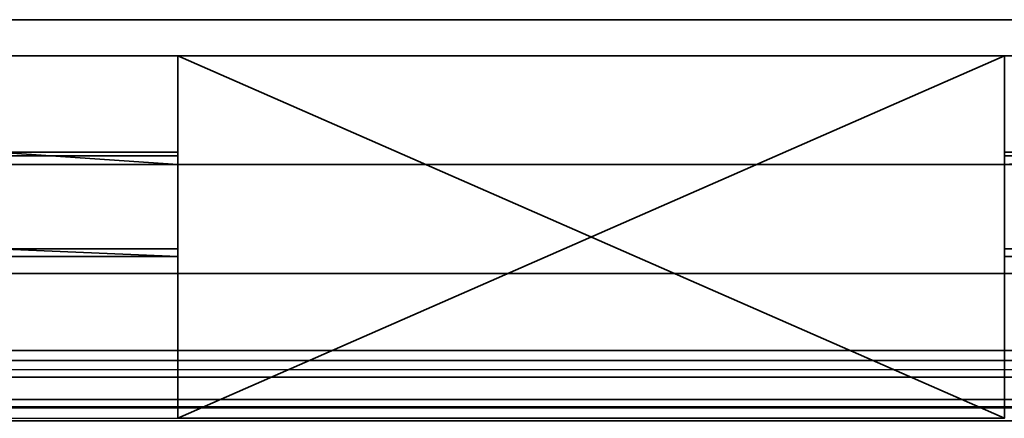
# Model space of a CAD drawing. Header units: millimetres. Extents: x -603 to 3703, y -120 to 249.
# Tile 952 of 1056: x 2774.78 to 2788.37, y 13.3 to 18.8. Entities that reach past the tile are written whole.
import ezdxf

# ---------------------------------------------------------------- set-up
doc = ezdxf.new("R2010")
doc.units = ezdxf.units.MM
doc.layers.add('151', color=7, linetype='Continuous', true_color=0xffffff)

# ---------------------------------------------------------------- blocks, each defined once
blk = doc.blocks.new('UG_SURFACE_003')
at = {"layer": '151', "color": 252, "linetype": 'Continuous', "lineweight": 35}
for points in [[(3702.5, -30, 2213), (3702.5, 229.8, 2213), (2297.5, 229.8, 2213), (2297.5, -30, 2213)], [(2447.5, -30, 2063), (2447.5, 229.8, 2063), (3552.5, 229.8, 2063), (3552.5, -30, 2063)]]:
    blk.add_3dface(points, dxfattribs=at)
blk = doc.blocks.new('UG_SURFACE_205')
at = {"layer": '151', "color": 7, "linetype": 'Continuous', "lineweight": 35}
for points in [[(3496.15, 10.45, 2004.65), (3496.15, 228.45, 2004.65), (2503.85, 228.45, 2004.65), (2503.85, 10.45, 2004.65)], [(2504, 10.45, 2004.5), (2504, 228.45, 2004.5), (3496, 228.45, 2004.5), (3496, 10.45, 2004.5)]]:
    blk.add_3dface(points, dxfattribs=at)
blk = doc.blocks.new('UG_SURFACE_206')
at = {"layer": '151', "color": 41, "linetype": 'Continuous', "lineweight": 35}
for points in [[(3496.15, 228.45, 2004.65), (3496.15, 10.45, 2004.65), (2503.85, 10.45, 2004.65), (2503.85, 228.45, 2004.65)], [(3510, 18.3, 2018.5), (3510, 70.3, 2018.5), (2490, 70.3, 2018.5), (2490, 18.3, 2018.5)], [(3500.5, 18.8, 2009), (3503, 18.8, 2011.5), (2497, 18.8, 2011.5), (2499.5, 18.8, 2009)], [(3503, 18.8, 2011.5), (3503, 16.8, 2011.5), (2497, 16.8, 2011.5), (2497, 18.8, 2011.5)], [(3500.5, 18.8, 2009), (2499.5, 18.8, 2009), (2499.5, 10.45, 2009), (3500.5, 10.45, 2009)], [(3508.5, 16.8, 2017), (3510, 18.3, 2018.5), (2490, 18.3, 2018.5), (2491.5, 16.8, 2017)], [(3503, 16.8, 2011.5), (3508.5, 16.8, 2017), (2491.5, 16.8, 2017), (2497, 16.8, 2011.5)]]:
    blk.add_3dface(points, dxfattribs=at)
blk = doc.blocks.new('UG_SURFACE_221')
at = {"layer": '151', "color": 252, "linetype": 'Continuous', "lineweight": 35}
for points in [[(2776.967, 18.3, 2009.5), (2776.967, 13.3, 2009.5), (2776.967, 13.3, 2011), (2776.967, 18.3, 2011)], [(2788.367, 18.3, 2009.5), (2776.967, 18.3, 2009.5), (2776.967, 18.3, 2011), (2788.367, 18.3, 2011)], [(2776.967, 13.3, 2009.5), (2788.367, 18.3, 2009.5), (2788.367, 13.3, 2009.5)], [(2776.967, 13.3, 2009.5), (2776.967, 18.3, 2009.5), (2788.367, 18.3, 2009.5)], [(2788.367, 13.3, 2011), (2776.967, 18.3, 2011), (2776.967, 13.3, 2011)], [(2788.367, 13.3, 2011), (2788.367, 18.3, 2011), (2776.967, 18.3, 2011)], [(2788.367, 18.3, 2011), (2788.367, 13.3, 2011), (2788.367, 13.3, 2009.5), (2788.367, 18.3, 2009.5)], [(2774.467, 16.973, 2018.639), (2776.967, 16.973, 2018.639), (2776.967, 16.92, 2018.525), (2553.7, 16.92, 2018.525)], [(2776.967, 16.8, 2017.92), (2553.7, 16.8, 2017.92), (2553.7, 16.92, 2018.525), (2776.967, 16.92, 2018.525)], [(2774.467, 16.973, 2018.639), (2774.467, 15.638, 2019.322), (2776.967, 15.638, 2019.322), (2776.967, 16.8, 2018.728)], [(2776.967, 16.8, 2018.728), (2776.967, 16.973, 2018.639), (2774.467, 16.973, 2018.639)], [(2776.967, 16.92, 2018.525), (2776.967, 16.973, 2018.639), (2776.967, 16.8, 2018.728)], [(2776.967, 16.8, 2018.728), (2776.967, 16.8, 2017.92), (2776.967, 16.92, 2018.525)], [(2873.02, 16.92, 2018.525), (2788.367, 16.92, 2018.525), (2790.867, 16.973, 2018.639)], [(2788.367, 16.92, 2018.525), (2788.367, 16.973, 2018.639), (2790.867, 16.973, 2018.639)], [(2790.867, 16.973, 2018.639), (2788.367, 16.973, 2018.639), (2788.367, 16.8, 2018.728)], [(2788.367, 16.8, 2018.728), (2788.367, 15.638, 2019.322), (2790.867, 15.638, 2019.322), (2790.867, 16.973, 2018.639)], [(2788.367, 16.8, 2018.728), (2788.367, 16.973, 2018.639), (2788.367, 16.92, 2018.525)], [(2873.02, 16.8, 2017.92), (2788.367, 16.8, 2017.92), (2788.367, 16.92, 2018.525), (2873.02, 16.92, 2018.525)], [(2788.367, 16.92, 2018.525), (2788.367, 16.8, 2017.92), (2788.367, 16.8, 2018.728)], [(2553.7, 16.8, 2017.92), (2776.967, 16.8, 2017.92), (2790.867, 16.8, 2015.901), (2774.467, 16.8, 2015.901)], [(2774.467, 16.8, 2015.901), (2790.867, 16.8, 2015.901), (2790.867, 15.3, 2015.901), (2774.467, 15.3, 2015.901)], [(2788.367, 15.3, 2022.5), (2788.367, 16.8, 2022.5), (2776.967, 16.8, 2022.5), (2776.967, 15.3, 2022.5)], [(2776.967, 15.3, 2022.5), (2776.967, 16.8, 2022.5), (2776.967, 16.8, 2018.728), (2776.967, 15.638, 2019.322)], [(2790.867, 16.8, 2015.901), (2776.967, 16.8, 2017.92), (2788.367, 16.8, 2017.92)], [(2776.967, 16.8, 2018.728), (2776.967, 16.8, 2022.5), (2788.367, 16.8, 2022.5), (2788.367, 16.8, 2018.728)], [(2788.367, 16.8, 2018.728), (2788.367, 16.8, 2017.92), (2776.967, 16.8, 2017.92), (2776.967, 16.8, 2018.728)], [(2788.367, 15.638, 2019.322), (2788.367, 16.8, 2018.728), (2788.367, 16.8, 2022.5), (2788.367, 15.3, 2022.5)], [(2788.367, 16.8, 2017.92), (2873.02, 16.8, 2017.92), (2790.867, 16.8, 2015.901)], [(2556.2, 15.638, 2019.322), (2553.7, 15.638, 2019.322), (2553.7, 15.534, 2019.099), (2776.967, 15.534, 2019.099)], [(2556.2, 15.638, 2019.322), (2776.967, 15.534, 2019.099), (2774.467, 15.638, 2019.322)], [(2776.967, 15.534, 2019.099), (2776.967, 15.638, 2019.322), (2774.467, 15.638, 2019.322)], [(2776.967, 15.3, 2022.5), (2776.967, 15.638, 2019.322), (2776.967, 15.534, 2019.099)], [(2790.867, 15.638, 2019.322), (2788.367, 15.638, 2019.322), (2788.367, 15.534, 2019.099), (3211.633, 15.534, 2019.099)], [(2788.367, 15.534, 2019.099), (2788.367, 15.638, 2019.322), (2788.367, 15.3, 2022.5)], [(2776.967, 15.534, 2019.099), (2553.7, 15.534, 2019.099), (2553.7, 15.3, 2017.92), (2776.967, 15.3, 2017.92)], [(2776.967, 15.534, 2019.099), (2776.967, 15.3, 2017.92), (2776.967, 15.3, 2022.5)], [(3211.633, 15.534, 2019.099), (2788.367, 15.534, 2019.099), (2788.367, 15.3, 2017.92), (3211.633, 15.3, 2017.92)], [(2788.367, 15.3, 2022.5), (2788.367, 15.3, 2017.92), (2788.367, 15.534, 2019.099)], [(2776.967, 15.3, 2017.92), (2553.7, 15.3, 2017.92), (2774.467, 15.3, 2015.901), (2790.867, 15.3, 2015.901)], [(2776.967, 15.3, 2017.92), (2790.867, 15.3, 2015.901), (2788.367, 15.3, 2017.92)], [(2788.367, 15.3, 2017.92), (2788.367, 15.3, 2022.5), (2776.967, 15.3, 2022.5), (2776.967, 15.3, 2017.92)], [(3211.633, 15.3, 2017.92), (2788.367, 15.3, 2017.92), (3209.133, 15.3, 2015.901)], [(3209.133, 15.3, 2012.58), (3209.133, 15.3, 2015.901), (2788.367, 15.3, 2017.92), (2790.867, 15.3, 2015.901)]]:
    blk.add_3dface(points, dxfattribs=at)
blk = doc.blocks.new('UG_SURFACE_224')
at = {"layer": '151', "color": 7, "linetype": 'Continuous', "lineweight": 35}
for points in [[(2491.303, 13.867, 2017.197), (3508.697, 13.867, 2017.197), (3506.719, 14.236, 2015.219)], [(2493.281, 14.236, 2015.219), (2491.303, 13.867, 2017.197), (3506.719, 14.236, 2015.219)], [(3506.719, 14.236, 2015.219), (3506.212, 14.098, 2014.712), (2493.788, 14.098, 2014.712), (2493.281, 14.236, 2015.219)], [(2493.788, 14.098, 2014.712), (3506.212, 14.098, 2014.712), (3503.862, 13.457, 2012.362), (2496.138, 13.457, 2012.362)], [(3510.35, 13.558, 2018.85), (3508.697, 13.867, 2017.197), (2491.303, 13.867, 2017.197), (2489.65, 13.558, 2018.85)], [(2489.65, 13.558, 2018.85), (2488.848, 13.155, 2019.652), (3511.152, 13.155, 2019.652)], [(2489.65, 13.558, 2018.85), (3511.152, 13.155, 2019.652), (3510.35, 13.558, 2018.85)], [(2496.138, 13.457, 2012.362), (3503.862, 13.457, 2012.362), (3503.163, 13.267, 2011.663), (2496.837, 13.267, 2011.663)]]:
    blk.add_3dface(points, dxfattribs=at)
blk = doc.blocks.new('UG_SURFACE_230')
at = {"layer": '151', "color": 252, "linetype": 'Continuous', "lineweight": 35}
for points in [[(2486, -46.92, 2022.5), (3514, -46.92, 2022.5), (3514, 62.92, 2022.5), (2486, 62.92, 2022.5)], [(2487.5, -46.92, 2021), (2487.5, 62.92, 2021), (3512.5, 62.92, 2021), (3512.5, -46.92, 2021)]]:
    blk.add_3dface(points, dxfattribs=at)

msp = doc.modelspace()

# ---------------------------------------------------------------- linework, layer by layer
at = {"layer": '151', "color": 252, "linetype": 'Continuous', "lineweight": -3, "true_color": 0x939598}
for p, q in [((2490, 18.3, 2018.5), (3510, 18.3, 2018.5)), ((2776.967, 18.3, 2011), (2776.967, 13.3, 2011)), ((2788.367, 18.3, 2009.5), (2776.967, 18.3, 2009.5)), ((2776.967, 18.3, 2009.5), (2776.967, 18.3, 2011)), ((2788.367, 18.3, 2011), (2776.967, 18.3, 2011)), ((2776.967, 13.3, 2009.5), (2776.967, 18.3, 2009.5)), ((2776.967, 16.973, 2018.639), (2774.467, 16.973, 2018.639)), ((2776.967, 16.973, 2018.639), (2776.967, 16.8, 2018.728)), ((2491.5, 16.8, 2017), (3508.5, 16.8, 2017)), ((2497, 16.8, 2011.5), (3503, 16.8, 2011.5)), ((2776.967, 16.8, 2017.92), (2553.7, 16.8, 2017.92)), ((2790.867, 16.8, 2015.901), (2774.467, 16.8, 2015.901)), ((2776.967, 16.8, 2018.728), (2776.967, 16.8, 2017.92)), ((2776.967, 16.8, 2018.728), (2776.967, 16.8, 2022.5)), ((2776.967, 16.8, 2022.5), (2788.367, 16.8, 2022.5)), ((2776.967, 15.638, 2019.322), (2776.967, 16.8, 2018.728)), ((2776.967, 16.8, 2022.5), (2776.967, 15.3, 2022.5)), ((2776.967, 15.638, 2019.322), (2774.467, 15.638, 2019.322)), ((2776.967, 15.3, 2017.92), (2553.7, 15.3, 2017.92)), ((2790.867, 15.3, 2015.901), (2774.467, 15.3, 2015.901)), ((2776.967, 15.3, 2022.5), (2788.367, 15.3, 2022.5)), ((2776.967, 15.3, 2017.92), (2776.967, 15.3, 2022.5)), ((2774.467, 13.3, 2011), (2776.967, 13.3, 2011)), ((2774.467, 13.3, 2009.5), (2776.967, 13.3, 2009.5)), ((2776.967, 13.3, 2009.5), (2776.967, 13.3, 2011))]:
    msp.add_line(p, q, dxfattribs=at)
at = {"layer": '151', "color": 252, "linetype": 'Continuous', "lineweight": -3, "true_color": 0x939598, "extrusion": (1, 0, 0)}
msp.add_arc((18.38, 2017.92, 2776.967), 1.58, 152.9233, 180, dxfattribs=at)
at = {"layer": '151', "color": 252, "linetype": 'Continuous', "lineweight": -3, "true_color": 0x939598, "extrusion": (-1, 0, 0)}
msp.add_arc((-18.38, 2017.92, -2776.967), 3.08, 0, 27.0767, dxfattribs=at)

# ---------------------------------------------------------------- block references
at = {"layer": '151', "color": 252, "linetype": 'Continuous', "lineweight": -3, "true_color": 0x939598}
for name in ['UG_SURFACE_205', 'UG_SURFACE_003', 'UG_SURFACE_206', 'UG_SURFACE_230', 'UG_SURFACE_221', 'UG_SURFACE_224']:
    msp.add_blockref(name, (0, 0), dxfattribs=at)

doc.saveas('drawing.dxf')
